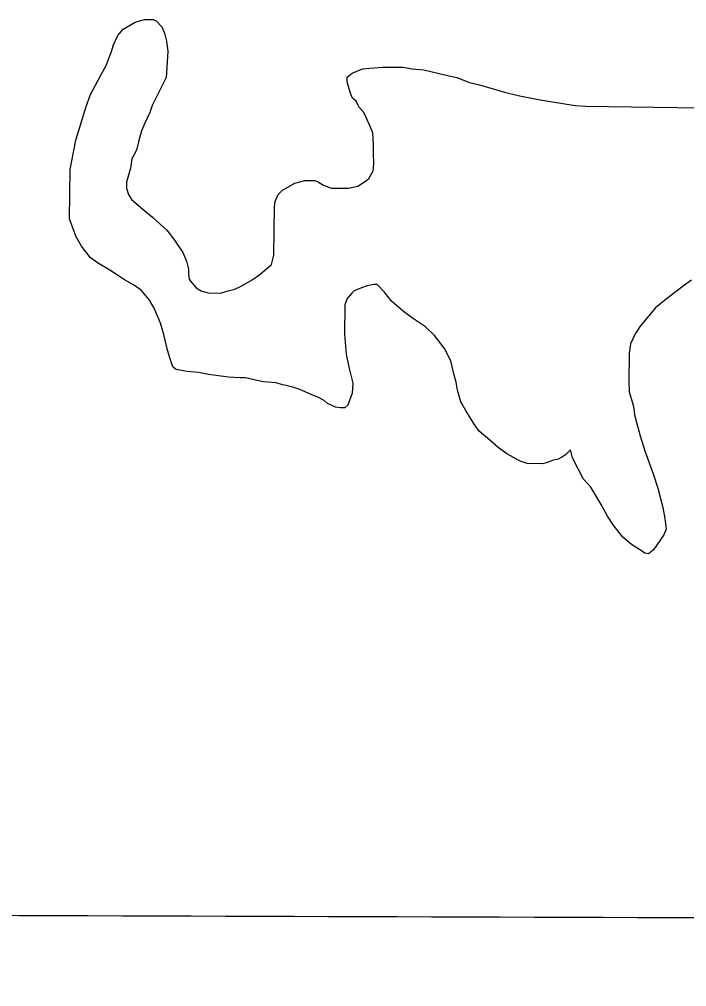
# Model space of a CAD drawing. Extents: x 3161514 to 3199414, y 831166 to 856601.
# Drawn here: x 3166335 to 3167130, y 842608 to 843760 of the extents above; entities that cross this region are included whole.
import ezdxf

# ---------------------------------------------------------------- set-up
doc = ezdxf.new("R2010")
doc.units = 0
doc.layers.add('V-GRID-MAJR', color=7, linetype='Continuous')
doc.layers.add('V-SITE-VEGE', color=7, linetype='Continuous')

msp = doc.modelspace()

# ---------------------------------------------------------------- linework, layer by layer
at = {"layer": 'V-GRID-MAJR'}
msp.add_spline([(3165722.25, 842695.223), (3170954.554, 842678.861), (3176186.862, 842663.26), (3181419.1720000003, 842648.42), (3186651.484, 842634.341), (3191883.798, 842621.023), (3197116.113, 842608.466), (3197116.114, 842608.466)], degree=3, dxfattribs=at)
at = {"layer": 'V-SITE-VEGE'}
for p, q in [((3166473.356, 843756.484), (3166484.4790000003, 843759.738)), ((3166484.4790000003, 843759.738), (3166494.703, 843759.599)), ((3166494.703, 843759.599), (3166498.088, 843757.848)), ((3166498.088, 843757.848), (3166504.807, 843750.9380000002)), ((3166452.69, 843740.579), (3166458.756, 843748.165)), ((3166458.756, 843748.165), (3166473.356, 843756.484)), ((3166504.807, 843750.9380000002), (3166508.111, 843743.223)), ((3166447.4220000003, 843729.573), (3166452.69, 843740.579)), ((3166508.111, 843743.223), (3166510.538, 843733.817)), ((3166510.538, 843733.817), (3166512.076, 843721.867)), ((3166444.737, 843720.238), (3166447.4220000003, 843729.573)), ((3166438.563, 843704.985), (3166444.737, 843720.238)), ((3166512.076, 843721.867), (3166510.953, 843702.284)), ((3166432.433, 843693.1390000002), (3166438.563, 843704.985)), ((3166510.953, 843702.284), (3166509.938, 843690.366)), ((3166731.562, 843695.832), (3166743.559, 843700.78)), ((3166743.559, 843700.78), (3166752.943, 843701.5030000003)), ((3166752.943, 843701.5030000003), (3166767.449, 843703.009)), ((3166767.449, 843703.009), (3166792.156, 843702.6670000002)), ((3166792.156, 843702.6670000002), (3166802.357, 843700.821)), ((3166802.357, 843700.821), (3166816.828, 843699.7710000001)), ((3166816.828, 843699.7710000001), (3166843.1550000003, 843693.442)), ((3166420.19, 843670.302), (3166432.433, 843693.1390000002)), ((3166509.938, 843690.366), (3166503.798, 843677.671)), ((3166725.447, 843684.8390000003), (3166725.529, 843690.802)), ((3166725.529, 843690.802), (3166731.562, 843695.832)), ((3166843.1550000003, 843693.442), (3166855.9, 843690.71)), ((3166855.9, 843690.71), (3166871.154, 843684.536)), ((3166503.798, 843677.671), (3166493.293, 843657.365)), ((3166729.5300000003, 843672.002), (3166725.447, 843684.8390000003)), ((3166871.154, 843684.536), (3166883.044, 843681.816)), ((3166883.044, 843681.816), (3166912.7460000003, 843672.884)), ((3166414.878, 843655.888), (3166420.19, 843670.302)), ((3166732.002, 843666.0030000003), (3166729.5300000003, 843672.002)), ((3166736.217, 843662.5380000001), (3166732.002, 843666.0030000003)), ((3166912.7460000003, 843672.884), (3166928.887, 843669.253)), ((3166928.887, 843669.253), (3166955.2260000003, 843663.7770000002)), ((3166402.399, 843616.012), (3166414.878, 843655.888)), ((3166493.293, 843657.365), (3166490.6210000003, 843648.88)), ((3166739.531, 843655.6730000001), (3166736.217, 843662.5380000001)), ((3166745.4, 843648.775), (3166739.531, 843655.6730000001)), ((3166955.2260000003, 843663.7770000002), (3166996.889, 843657.2400000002)), ((3166996.889, 843657.24), (3167009.6580000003, 843656.214)), ((3167009.6580000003, 843656.214), (3167145.117, 843654.344)), ((3166490.6210000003, 843648.88), (3166484.469, 843635.3300000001)), ((3166752.015, 843634.2000000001), (3166745.4, 843648.775)), ((3166484.469, 843635.3300000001), (3166480.9420000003, 843626.86)), ((3166756.146, 843624.769), (3166752.015, 843634.2000000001)), ((3166480.9420000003, 843626.86), (3166477.358, 843614.125)), ((3166756.799, 843610.273), (3166756.146, 843624.769)), ((3166395.954, 843581.165), (3166402.399, 843616.012)), ((3166477.358, 843614.125), (3166474.663, 843603.939)), ((3166756.6580000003, 843600.051), (3166756.799, 843610.273)), ((3166474.663, 843603.939), (3166469.41, 843593.785)), ((3166757.344, 843588.112), (3166756.6580000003, 843600.051)), ((3166469.41, 843593.785), (3166467.552, 843582.736)), ((3166756.375, 843579.6020000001), (3166757.344, 843588.112)), ((3166395.143, 843522.3790000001), (3166395.954, 843581.165)), ((3166467.552, 843582.736), (3166463.059, 843565.7540000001)), ((3166751.1350000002, 843570.302), (3166756.375, 843579.6020000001)), ((3166463.059, 843565.7540000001), (3166462.965, 843558.9360000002)), ((3166648.69, 843556.378), (3166663.29, 843564.697)), ((3166663.29, 843564.697), (3166675.264, 843567.941)), ((3166675.264, 843567.941), (3166687.1920000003, 843567.775)), ((3166687.1920000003, 843567.775), (3166691.427, 843566.014)), ((3166691.427, 843566.014), (3166697.346, 843562.524)), ((3166697.346, 843562.524), (3166706.668, 843558.9870000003)), ((3166727.116, 843558.704), (3166738.2260000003, 843561.109)), ((3166738.2260000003, 843561.1090000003), (3166748.544, 843567.7810000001)), ((3166748.544, 843567.7810000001), (3166751.1350000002, 843570.302)), ((3166462.965, 843558.9360000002), (3166465.414, 843551.235)), ((3166465.414, 843551.235), (3166468.74, 843545.224)), ((3166639.981, 843542.863), (3166643.506, 843551.336)), ((3166643.506, 843551.336), (3166648.69, 843556.378)), ((3166706.668, 843558.9870000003), (3166727.116, 843558.7040000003)), ((3166468.74, 843545.224), (3166482.22, 843533.9599999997)), ((3166639.048, 843536.9120000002), (3166639.981, 843542.863)), ((3166482.22, 843533.96), (3166494.0160000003, 843524.4250000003)), ((3166638.249, 843478.98), (3166639.048, 843536.9120000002)), ((3166402.528, 843501.827), (3166395.143, 843522.3790000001)), ((3166494.0160000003, 843524.4250000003), (3166510.845, 843508.854)), ((3166510.845, 843508.854), (3166520.051, 843496.8)), ((3166409.178, 843489.8060000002), (3166402.528, 843501.827)), ((3166520.051, 843496.8), (3166530.076, 843482.175)), ((3166420.0670000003, 843476.023), (3166409.178, 843489.806)), ((3166530.076, 843482.175), (3166534.194, 843471.8900000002)), ((3166428.505, 843469.9400000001), (3166420.0670000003, 843476.0230000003)), ((3166442.872, 843461.2220000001), (3166428.505, 843469.9399999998)), ((3166534.194, 843471.8900000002), (3166536.6210000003, 843462.4850000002)), ((3166635.541, 843467.939), (3166638.249, 843478.98)), ((3166452.159, 843455.1290000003), (3166442.872, 843461.2220000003)), ((3166536.6210000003, 843462.4850000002), (3166536.537, 843456.5210000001)), ((3166621.744, 843456.2000000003), (3166635.541, 843467.939)), ((3166460.609, 843449.9000000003), (3166452.159, 843455.1290000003)), ((3166472.443, 843442.921), (3166460.609, 843449.9000000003)), ((3166536.537, 843456.5210000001), (3166537.307, 843450.547)), ((3166537.307, 843450.547), (3166538.9760000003, 843447.9670000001)), ((3166538.9760000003, 843447.9670000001), (3166545.687, 843440.2050000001)), ((3166599.394, 843442.022), (3166612.2800000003, 843449.513)), ((3166612.2800000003, 843449.513), (3166621.744, 843456.2000000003)), ((3167135.471, 843449.118), (3167126.869, 843443.273)), ((3166480.881, 843436.838), (3166472.443, 843442.921)), ((3166490.099, 843425.634), (3166480.881, 843436.838)), ((3166545.687, 843440.2050000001), (3166551.6040000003, 843436.715)), ((3166551.6040000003, 843436.715), (3166560.089, 843434.0430000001)), ((3166574.5700000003, 843433.844), (3166582.275, 843436.2930000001)), ((3166582.275, 843436.2930000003), (3166591.679, 843438.72)), ((3166591.679, 843438.72), (3166599.394, 843442.022)), ((3166733.954, 843436.758), (3166730.501, 843433.398)), ((3166742.523, 843440.049), (3166733.954, 843436.758)), ((3166749.3710000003, 843442.5110000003), (3166742.523, 843440.049)), ((3166757.0640000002, 843444.109), (3166749.3710000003, 843442.5110000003)), ((3166761.323, 843444.049), (3166757.0640000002, 843444.109)), ((3166769.7260000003, 843435.4130000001), (3166761.323, 843444.049)), ((3166778.092, 843424.22), (3166769.7260000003, 843435.4130000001)), ((3167126.869, 843443.273), (3167107.063, 843428.208)), ((3166495.933, 843416.18), (3166490.099, 843425.634)), ((3166560.089, 843434.0430000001), (3166574.5700000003, 843433.844)), ((3166725.309, 843427.503), (3166722.647, 843419.873)), ((3166730.501, 843433.398), (3166725.309, 843427.503)), ((3166792.412, 843412.0920000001), (3166778.092, 843424.22)), ((3167107.063, 843428.208), (3167092.415, 843416.479)), ((3166503.3510000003, 843398.184), (3166495.933, 843416.18)), ((3166722.647, 843419.873), (3166722.164, 843384.9420000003)), ((3166803.381, 843404.273), (3166792.412, 843412.0920000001)), ((3167092.415, 843416.479), (3167074.219, 843394.576)), ((3166818.575, 843393.838), (3166803.381, 843404.273)), ((3166507.427, 843384.493), (3166503.3510000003, 843398.184)), ((3166829.5100000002, 843383.461), (3166818.575, 843393.838)), ((3167074.219, 843394.576), (3167068.126, 843385.286)), ((3166511.451, 843367.397), (3166507.427, 843384.493)), ((3166722.164, 843384.9420000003), (3166724.392, 843361.052)), ((3166841.2260000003, 843367.964), (3166829.5100000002, 843383.461)), ((3167068.126, 843385.286), (3167062.85, 843373.4280000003)), ((3166513.878, 843357.988), (3166511.451, 843367.397)), ((3166848.693, 843353.3740000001), (3166841.2260000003, 843367.964)), ((3167062.85, 843373.4280000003), (3167060.995, 843362.377)), ((3166517.974, 843346.003), (3166513.878, 843357.988)), ((3166724.392, 843361.052), (3166727.589, 843345.669)), ((3167060.995, 843362.377), (3167060.524, 843328.2980000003)), ((3166521.345, 843343.4), (3166517.974, 843346.003)), ((3166523.889, 843342.513), (3166521.345, 843343.4)), ((3166534.9420000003, 843340.658), (3166523.889, 843342.513)), ((3166727.589, 843345.669), (3166732.441, 843326.856)), ((3166852.72, 843336.275), (3166848.693, 843353.3740000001)), ((3166548.563, 843339.618), (3166534.9420000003, 843340.658)), ((3166560.454, 843336.898), (3166548.563, 843339.618)), ((3166584.272, 843334.012), (3166560.454, 843336.898)), ((3166597.8910000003, 843332.9720000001), (3166584.272, 843334.012)), ((3166604.707, 843332.878), (3166597.8910000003, 843332.9720000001)), ((3166616.599, 843330.158), (3166604.707, 843332.878)), ((3166855.157, 843327.721), (3166852.72, 843336.275)), ((3166625.9450000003, 843328.3250000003), (3166616.599, 843330.1580000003)), ((3166640.42, 843327.2720000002), (3166625.9450000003, 843328.3250000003)), ((3166648.903, 843324.6), (3166640.42, 843327.2720000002)), ((3166660.795, 843321.88), (3166648.903, 843324.6)), ((3166669.278, 843319.2050000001), (3166660.795, 843321.88)), ((3166732.441, 843326.856), (3166731.4250000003, 843314.941)), ((3166856.732, 843318.327), (3166855.157, 843327.721)), ((3167060.524, 843328.2980000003), (3167061.21, 843316.36)), ((3166682.828, 843313.055), (3166669.278, 843319.2050000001)), ((3166691.3000000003, 843309.53), (3166682.828, 843313.055)), ((3166698.069, 843306.03), (3166691.3000000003, 843309.5299999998)), ((3166731.4250000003, 843314.941), (3166726.114, 843300.529)), ((3166860.803, 843304.638), (3166856.732, 843318.327)), ((3167061.21, 843316.36), (3167066.088, 843299.2490000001)), ((3166702.282, 843302.561), (3166698.069, 843306.03)), ((3166711.596, 843298.172), (3166702.282, 843302.561)), ((3166717.5470000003, 843297.238), (3166711.596, 843298.172)), ((3166722.657, 843297.169), (3166717.5470000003, 843297.238)), ((3166726.114, 843300.529), (3166722.657, 843297.169)), ((3166866.625, 843294.3300000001), (3166860.803, 843304.638)), ((3167066.088, 843299.2490000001), (3167067.651, 843289.003)), ((3166876.626, 843278.0030000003), (3166866.625, 843294.3300000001)), ((3167067.651, 843289.003), (3167074.127, 843264.202)), ((3166882.473, 843269.402), (3166876.626, 843278.0030000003)), ((3166895.111, 843259.0040000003), (3166882.473, 843269.4020000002)), ((3167074.127, 843264.202), (3167079.843, 843246.231)), ((3166905.218, 843250.341), (3166895.111, 843259.0040000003)), ((3166915.335, 843242.532), (3166905.218, 843250.341)), ((3166931.404, 843233.789), (3166915.335, 843242.532)), ((3166981.752, 843239.061), (3166975.739, 843235.735)), ((3166985.1920000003, 843241.5700000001), (3166981.752, 843239.0610000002)), ((3166991.24, 843247.451), (3166985.1920000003, 843241.5700000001)), ((3166993.667, 843238.0450000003), (3166991.24, 843247.451)), ((3167079.843, 843246.231), (3167089.6920000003, 843218.827)), ((3166939.889, 843231.117), (3166931.404, 843233.789)), ((3166957.7800000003, 843230.871), (3166939.889, 843231.117)), ((3166963.7660000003, 843232.491), (3166957.7800000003, 843230.871)), ((3166970.617, 843234.9550000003), (3166963.7660000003, 843232.491)), ((3166975.739, 843235.735), (3166970.617, 843234.9550000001)), ((3167006.946, 843212.297), (3166993.667, 843238.0450000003)), ((3167089.6920000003, 843218.827), (3167095.42, 843201.7050000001)), ((3167015.3370000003, 843202.809), (3167006.946, 843212.297)), ((3167027.8340000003, 843182.186), (3167015.3370000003, 843202.809)), ((3167095.42, 843201.7050000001), (3167101.066, 843178.62)), ((3167035.313, 843168.4500000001), (3167027.8340000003, 843182.186)), ((3167101.066, 843178.62), (3167103.446, 843165.8060000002)), ((3167041.988, 843158.132), (3167035.313, 843168.4500000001)), ((3167053.716, 843143.485), (3167041.988, 843158.132)), ((3167103.446, 843165.8060000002), (3167104.974, 843153.0040000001)), ((3167104.974, 843153.0040000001), (3167102.324, 843146.223)), ((3167063.821, 843134.824), (3167053.716, 843143.485)), ((3167102.324, 843146.223), (3167090.15, 843128.495)), ((3167075.642, 843126.9920000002), (3167063.821, 843134.824)), ((3167079.867, 843124.377), (3167075.642, 843126.9920000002)), ((3167084.117, 843123.47), (3167079.867, 843124.377)), ((3167090.15, 843128.495), (3167084.117, 843123.47))]:
    msp.add_line(p, q, dxfattribs=at)

doc.saveas('drawing.dxf')
